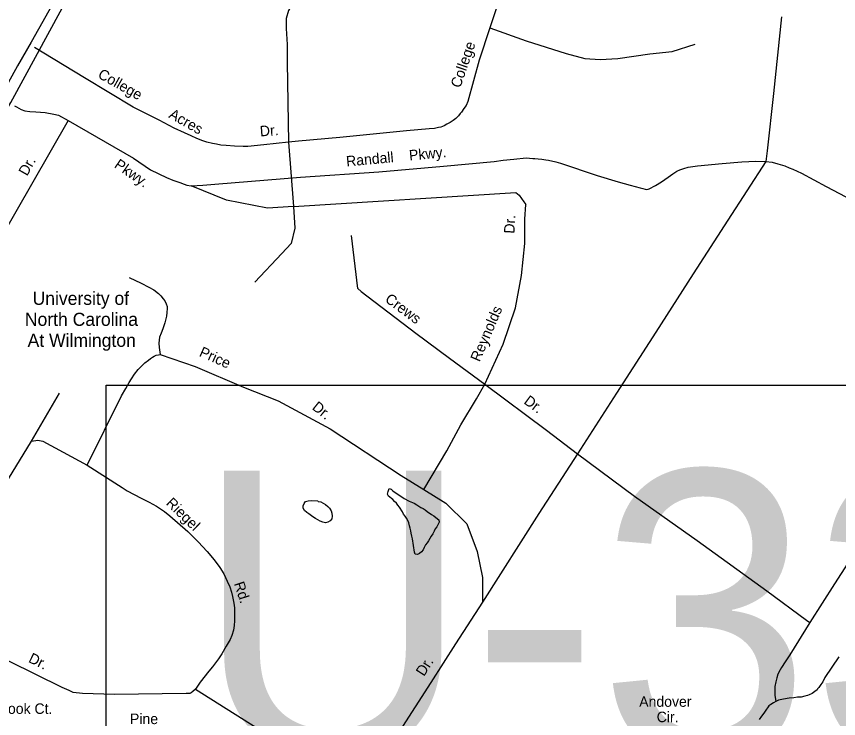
# Model space of a CAD drawing. Extents: x 1945482 to 2853149, y 66427 to 1015778.
# Drawn here: x 2339583 to 2344721, y 173023 to 177414 of the extents above; entities that cross this region are included whole.
import ezdxf

# ---------------------------------------------------------------- set-up
doc = ezdxf.new("R2010")
doc.units = 0
for name, color, linetype in [('Old_Level_10', 7, 'Continuous'), ('Old_Level_22', 7, 'Continuous'), ('Old_Level_28', 7, 'Continuous'), ('Old_Level_3', 7, 'Continuous'), ('Old_Level_35', 7, 'Continuous'), ('Old_Level_60', 7, 'Continuous')]:
    doc.layers.add(name, color=color, linetype=linetype)

msp = doc.modelspace()

# ---------------------------------------------------------------- linework, layer by layer
at = {"layer": 'Old_Level_28'}
for points in [[(2340708.9, 179070.6), (2340627.3, 178932.1), (2340547.2, 178791.5), (2340412.4, 178554), (2340337.1, 178422.1), (2340237.9, 178244.8), (2340166.4, 178120.4), (2340054.5, 177921.7), (2339956.5, 177752.3), (2339933.5, 177705.3), (2339858.7, 177579.1), (2339830.3, 177531.6), (2339674.3, 177253.9), (2339589.1, 177104.5), (2339507.8, 176957.1)], [(2337104.9, 172407.7), (2337151.1, 172518.9), (2337222.2, 172704.6), (2337312.8, 172914.9), (2337371.3, 173050.6), (2337427.6, 173163.1), (2337507.1, 173304.5), (2337621.9, 173505.6), (2337715.5, 173664.3), (2337784.5, 173790.5), (2337913.8, 174028.7), (2338328.9, 174767.3), (2338848.6, 175668.4), (2339225.3, 176324.8), (2339548, 176876), (2339868.1, 177466.3), (2340008.4, 177706), (2340337.4, 178212.6), (2340666.5, 178811.2), (2340781.6, 179029.5)]]:
    msp.add_lwpolyline(points, dxfattribs=at)
at = {"layer": 'Old_Level_3'}
msp.add_lwpolyline([(2346979.3, 172189.6), (2340142.8, 172189.6), (2340142.8, 175108.2), (2346979.3, 175108.2), (2346979.3, 172189.6)], dxfattribs=at)
at = {"layer": 'Old_Level_35'}
for p, q in [((2339905.6, 176762.3), (2339200.6, 175536.2)), ((2339677.4, 174758.5), (2339851.7, 175057.5)), ((2340025.4, 174608.2), (2340242.9, 174468.2)), ((2344521.5, 173638.6), (2344541.7, 173623.8))]:
    msp.add_line(p, q, dxfattribs=at)
for points in [[(2341768.7, 178350.5), (2341508.3, 177875.9), (2341395.1, 177642.1), (2341281.9, 177450.9), (2341267.7, 177401.4), (2341267.7, 177337.6), (2341274.8, 177238.5), (2341274.8, 177125.2), (2341282.1, 176627.7)], [(2342732.2, 177837.9), (2342586.9, 177479.2), (2342542.2, 177341.9), (2342475.2, 177140.7), (2342403.7, 176882.6), (2342392.9, 176857.9), (2342379.6, 176837.7), (2342364.4, 176814.7), (2342356.8, 176806.6), (2342345.3, 176792), (2342329.8, 176775.6), (2342312.6, 176762.8), (2342293.1, 176750.2), (2342273.5, 176739.3), (2342255.8, 176730.7), (2342234.2, 176721.6), (2342220.2, 176719.1), (2342194.4, 176714.1), (2342162.4, 176710.9), (2342020.7, 176699.4), (2341604.3, 176656.6), (2341345.2, 176633.3)], [(2344364.8, 177410.5), (2344314.5, 176932), (2344274.6, 176572.4), (2344265.4, 176506)], [(2342542.2, 177341.9), (2342768.9, 177262.1), (2343017.9, 177182.2), (2343136, 177150.3), (2343231.8, 177143.9), (2343340.3, 177150.3), (2343541.5, 177179), (2343681.9, 177195), (2343825.6, 177239.7)], [(2341282.1, 176627.7), (2341127.9, 176611.9), (2341028.6, 176600), (2341000.3, 176600.9), (2340944.4, 176602.6), (2340894.1, 176606.5), (2340860.2, 176609.1), (2340833.7, 176614.3), (2340807.6, 176619.2), (2340773.1, 176628), (2340746.8, 176636.8), (2340710.1, 176651.4), (2340673.7, 176668), (2340632.9, 176686.4), (2340567.8, 176715.7), (2340473.6, 176764.2), (2340312.5, 176845.7), (2340007, 177030.8), (2339752.9, 177184.7), (2339695, 177219.7)], [(2339569.8, 176853.9), (2339582.5, 176847.7), (2339611.4, 176832.7), (2339635.7, 176823.5), (2339665.7, 176818.8), (2339703.9, 176816.4), (2339762.1, 176812.8), (2339816.7, 176802.8), (2339844.9, 176796), (2339905.6, 176762.3)], [(2339905.6, 176762.3), (2340313.6, 176527.2), (2340420, 176453.9), (2340519.9, 176407.6), (2340560.7, 176389.2), (2340603.3, 176375.1), (2340631.6, 176364.1), (2340647.9, 176358.8), (2340674, 176354), (2340748, 176358.9), (2340821.6, 176365.7)], [(2341345.2, 176633.3), (2341282.1, 176627.7)], [(2341282.1, 176627.7), (2341315, 176224.5), (2342704.1, 176313.3), (2342725.2, 176296.4), (2342754.8, 176254.1), (2342765.9, 176237.9)], [(2340821.6, 176365.7), (2341358.1, 176409), (2341847.1, 176442.4), (2342251.7, 176478.5), (2342568.6, 176506.8), (2342624.4, 176515.2), (2342692, 176521.8), (2342767.9, 176528.8), (2342789.9, 176527.7), (2342810, 176526.5), (2342822.2, 176525), (2342844.3, 176523.9), (2342866.4, 176520.5), (2342890.5, 176517.5), (2342908.6, 176514.3), (2342953, 176503.9), (2342983.2, 176495.3), (2343212.4, 176418.4), (2343343.9, 176379.6), (2343418.9, 176358.6), (2343481.6, 176341.1), (2343497.9, 176337.5), (2343511.8, 176334.1), (2343522, 176332.5), (2343529.9, 176332.8), (2343537.7, 176335.1), (2343576.9, 176356.7), (2343614, 176380.1), (2343656.9, 176407.8), (2343684.3, 176428.9), (2343709.5, 176445.9), (2343729.2, 176454.9), (2343754.8, 176463.8), (2343780.4, 176470.7), (2343840.1, 176479.3), (2343993.9, 176493.3), (2344115.5, 176504), (2344203.3, 176509.5), (2344265.4, 176506)], [(2344265.4, 176506), (2344027.8, 176140.5), (2343811.1, 175803.7), (2343579.3, 175440.4), (2343332.2, 175058.4), (2343089.3, 174678.9)], [(2344265.4, 176506), (2344305.6, 176501.7), (2344341.8, 176493), (2344384.3, 176478.9), (2344413, 176467.9), (2344435.4, 176458.6), (2344488.2, 176432.8), (2344643.8, 176351), (2345003.1, 176161.1), (2345434.6, 175932), (2345825.2, 175727.8)], [(2341315, 176224.5), (2341150.7, 176215.9), (2340895, 176264.7), (2340674, 176354)], [(2341315, 176224.5), (2341323.4, 176090.1), (2341298.8, 175994.1), (2341240.8, 175931.6), (2341073.5, 175753.1)], [(2342509.9, 175113.6), (2342625, 175364.4), (2342700.8, 175592.3), (2342738.8, 175793), (2342760.5, 175993.8), (2342760.5, 176145.7), (2342765.9, 176237.9)], [(2341736.4, 175693), (2341715.9, 175712.9), (2341675.8, 176043.3)], [(2340286.5, 175780.3), (2340362, 175745.3), (2340410.9, 175721.3), (2340441.8, 175704.4), (2340470.6, 175681.6), (2340485.3, 175666.1), (2340499.8, 175648.6), (2340510.5, 175635), (2340519, 175617.6), (2340523.7, 175599.7), (2340524.2, 175587.6), (2340523.2, 175561.6), (2340520.2, 175539.5), (2340516.9, 175523.3), (2340510, 175497.1), (2340497.4, 175460.5), (2340486.3, 175434.1), (2340477.5, 175407.8), (2340473, 175371.6), (2340474.1, 175343.4), (2340481.7, 175299.7)], [(2341736.4, 175693), (2342079.1, 175433.2), (2342289.4, 175277.4)], [(2345875.6, 175701.4), (2345485.6, 175099.7), (2345195.5, 174644.2), (2344944.7, 174254.2), (2344695.9, 173866.3), (2344541.7, 173623.8)], [(2340025.4, 174608.2), (2340239.9, 175042), (2340266, 175087.4), (2340286.5, 175123.9), (2340301.6, 175148.5), (2340320.5, 175177.5), (2340343.3, 175206.3), (2340364.5, 175227.1), (2340385.7, 175248), (2340407, 175264.9), (2340420.7, 175275.3), (2340432.1, 175284), (2340444, 175290.3), (2340456, 175294.8), (2340469.7, 175297.3), (2340481.7, 175299.7)], [(2340481.7, 175299.7), (2340699.3, 175225.6), (2341002.1, 175095.7), (2341218.4, 175009.2), (2341542.8, 174836), (2341986.1, 174543.7), (2342129.1, 174455.7)], [(2342289.4, 175277.4), (2342509.9, 175113.6)], [(2342129.1, 174455.7), (2342272.6, 174697), (2342359.3, 174859.8), (2342456.9, 175022.6), (2342509.9, 175113.6)], [(2342509.9, 175113.6), (2342895.4, 174827.2), (2343089.3, 174678.9)], [(2338771.7, 174746.6), (2339420.2, 174382.4), (2339438.7, 174372.9), (2339677.4, 174758.5)], [(2339677.4, 174758.5), (2339717.2, 174764.3), (2339747.4, 174757.3), (2339874.2, 174688.5), (2340025.4, 174608.2)], [(2343089.3, 174678.9), (2342848.1, 174305.1), (2342494.4, 173752)], [(2343089.3, 174678.9), (2343445.7, 174414.7), (2343837.1, 174136.2), (2344271.7, 173821.2), (2344521.5, 173638.6)], [(2340242.9, 174468.2), (2340275.2, 174447.4), (2340363.1, 174400.7), (2340412.3, 174376.7), (2340457.3, 174350.6), (2340483.8, 174335.5), (2340508.5, 174318.5), (2340541.7, 174291.9), (2340653.6, 174192.3), (2340718.1, 174128.9), (2340774.7, 174067.1), (2340818.7, 174016.6), (2340854.5, 173968.2), (2340878, 173929.1), (2340899.9, 173882), (2340915.4, 173846.5), (2340926.6, 173812.8), (2340933.8, 173787.2), (2340941.4, 173745.5), (2340944.6, 173715.4), (2340946.3, 173671.5), (2340945.8, 173633.7), (2340943, 173605.4), (2340938.3, 173575.4), (2340929.4, 173542.8), (2340918.2, 173518.4), (2340894, 173475.5), (2340866, 173428.4), (2340845.2, 173397.4), (2340807.2, 173346), (2340784.3, 173319.2), (2340730.9, 173251.1), (2340713.8, 173226.1), (2340702.7, 173208)], [(2342129.1, 174455.7), (2342267.3, 174370.6), (2342397.1, 174240.7), (2342461.9, 174067.5), (2342494.4, 173905.2), (2342494.4, 173752)], [(2342494.4, 173752), (2342327, 173490.7)], [(2340702.7, 173208), (2340685.3, 173193.2), (2340675.4, 173184.9), (2340665.8, 173180.2), (2340643.8, 173179.4), (2340195.7, 173174.4), (2339995.9, 173180.6), (2339937.9, 173186.2), (2339911.1, 173199.3), (2339868.4, 173217.6), (2339039.6, 173625.6)], [(2344541.7, 173623.8), (2344415.5, 173420.9), (2344387.3, 173377.8), (2344364.4, 173342.8), (2344355.2, 173328.3), (2344342.2, 173299.9), (2344335.2, 173277.6), (2344328.3, 173253.4), (2344323.2, 173223), (2344323.4, 173169.2), (2344328.9, 173129.3)], [(2342327, 173490.7), (2342171.5, 173248.1), (2341898.3, 172821.1), (2341729, 172554.1)], [(2344722.2, 173409.1), (2344635.1, 173279.6), (2344622.4, 173252.9), (2344610.9, 173236.7), (2344597.5, 173218.1), (2344589.9, 173209.6), (2344586.2, 173203.5), (2344572.6, 173192.8), (2344555, 173180.3), (2344537.3, 173171.7), (2344527.6, 173167.1), (2344509.8, 173162.4), (2344488, 173157.6), (2344464, 173156.7), (2344442.2, 173153.8), (2344412.1, 173150.7), (2344376.5, 173145.3), (2344356.7, 173140.3), (2344344.7, 173137.8), (2344328.9, 173129.3), (2344313.5, 173120.8), (2344297.8, 173112), (2344286, 173103.7), (2344276.6, 173091.2), (2344270.8, 173081.1), (2344254, 173056.5), (2344240.1, 173037.4), (2344225.4, 173017.3)], [(2340702.7, 173208), (2341141.8, 172929), (2341515.9, 172681.9), (2341729, 172554.1)]]:
    msp.add_lwpolyline(points, dxfattribs=at)
at = {"layer": 'Old_Level_60'}
for points in [[(2342089, 174050.2), (2342074.7, 174051.5), (2342070.5, 174064.5), (2342057.2, 174148), (2342053.5, 174164.6), (2342050.5, 174183), (2342046.5, 174197.7), (2342044, 174214.8), (2342038.7, 174229.4), (2342035.5, 174246.3), (2342029.2, 174261.1), (2342020.2, 174276), (2342012.2, 174288.8), (2342002.5, 174301.5), (2341995, 174316.3), (2341977.2, 174344.9), (2341967, 174357.6), (2341958.5, 174370.9), (2341946, 174379.9), (2341935.5, 174393.5), (2341908.5, 174414.8), (2341901.7, 174427), (2341906, 174442.4), (2341912.5, 174461.6), (2341924, 174457.3), (2341936, 174447.1), (2341962.5, 174428), (2341978.5, 174418.9), (2342006.2, 174400.3), (2342037.2, 174383.6), (2342068, 174369.4), (2342084, 174360.6), (2342110.5, 174343.3), (2342124.5, 174336.9), (2342136.7, 174327.8), (2342150.5, 174318.9), (2342177, 174298.8), (2342192.2, 174290.2), (2342204, 174279.9), (2342222.7, 174266.1), (2342224.7, 174252.3), (2342209, 174222.9), (2342200, 174209.9), (2342193, 174194.5), (2342184.7, 174179.3), (2342174.5, 174164.7), (2342167, 174150), (2342157.5, 174135.5), (2342149.7, 174121.7), (2342139.5, 174108.6), (2342131.5, 174094), (2342124.5, 174079.1), (2342115.2, 174065.4), (2342101, 174055.2), (2342089, 174050.2)], [(2341515.2, 174247.8), (2341498, 174250.7), (2341481.2, 174257.7), (2341452.5, 174275.2), (2341436, 174283.9), (2341409.2, 174302.5), (2341397, 174312), (2341383.5, 174324.5), (2341374.2, 174338.1), (2341374.7, 174352.5), (2341380, 174368.3), (2341388.7, 174380), (2341405.5, 174384.6), (2341424, 174386.1), (2341466.5, 174385.4), (2341467.5, 174381), (2341486, 174377.7), (2341500, 174371), (2341515.2, 174362.5), (2341529.5, 174349.9), (2341539.5, 174338.3), (2341549.5, 174322.2), (2341554, 174306.7), (2341556.5, 174288.9), (2341554.7, 174271.6), (2341543.5, 174259.9), (2341529, 174250.9), (2341515.2, 174247.8)]]:
    msp.add_lwpolyline(points, dxfattribs=at)

# ---------------------------------------------------------------- texts
at = {"layer": 'Old_Level_10'}
for s, height, rotation, p in [('College', 65.62, 70.9941, (2342356.1, 176962.3)), ('College', 65.62, 330.7126, (2340086.3, 177033.8)), ('Acres', 65.62, 330.3684, (2340529.5, 176783.9)), ('Dr.', 65.62, 4.4233, (2341106.3, 176663.2)), ('Randall    Pkwy.', 65.617, 5.4564, (2341646.2, 176474.8)), ('Dr.', 65.62, 60.4743, (2339648.8, 176411.9)), ('Pkwy.', 65.62, 325.4254, (2340189.1, 176473.5)), ('Dr.', 65.62, 86.8805, (2342694.7, 176054.3)), ('Crews', 65.62, 323.4092, (2341880.9, 175634.8)), ('Reynolds', 65.62, 66.7789, (2342477.1, 175249.8)), ('Price', 65.62, 335.9747, (2340719.9, 175291.9)), ('Dr.', 65.62, 323.3862, (2342749, 174997.2)), ('Dr.', 65.62, 321.3023, (2341425.7, 174961.3)), ('Riegel', 65.62, 315.8112, (2340512.9, 174365.3)), ('Rd.', 65.62, 288.1801, (2340941, 173867.4)), ('Dr.', 65.62, 333.7898, (2339652.5, 173378.7)), ('Dr.', 65.62, 57.2506, (2342129.4, 173283.1)), ('Pine', 65.62, 359.9364, (2340292.2, 172988.8))]:
    msp.add_text(s, height=height, rotation=rotation, dxfattribs=at).set_placement(p)
for s, height, p in [('Andover', 65.62, (2343474.8, 173096.7)), ('1.  Seabrook Ct.', 65.617, (2339173.4, 173052.5)), ('Cir.', 65.62, (2343584.2, 173000.6))]:
    msp.add_text(s, height=height, dxfattribs=at).set_placement(p)
at = {"layer": 'Old_Level_22'}
for s, p in [('University of', (2339683.3, 175610.1)), ('North Carolina', (2339635.2, 175478.9)), ('At Wilmington', (2339652.3, 175347.7))]:
    msp.add_text(s, height=82.021, dxfattribs=at).set_placement(p)
at = {"layer": 'Old_Level_3'}
msp.add_text('U-3338', height=1788.05, dxfattribs=at).set_placement((2340696.2, 172785.3))

doc.saveas('drawing.dxf')
